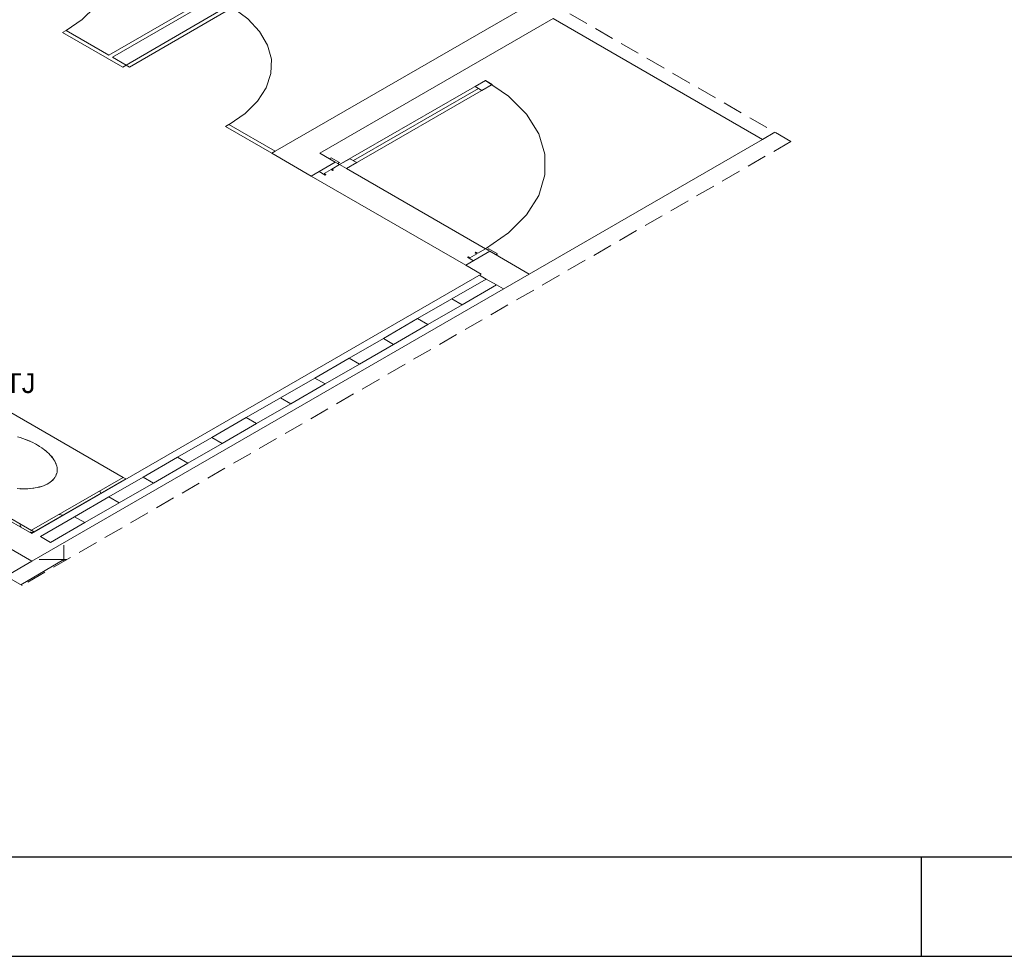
# Model space of a CAD drawing. Header units: millimetres. Extents: x 567 to 934, y -1 to 364.
# Tile 953 of 1056: x 737 to 747, y 182 to 192. Entities that reach past the tile are written whole.
import ezdxf

# ---------------------------------------------------------------- set-up
doc = ezdxf.new("R2010")
doc.units = ezdxf.units.MM
doc.header["$MEASUREMENT"] = 0
doc.linetypes.add('JIS_02_2.0', pattern=[0.3, 0.2, -0.1])
doc.linetypes.add('NULL', pattern=[0])
doc.layers.get('0').update_dxf_attribs({"lineweight": 18})
doc.layers.add('ARQ FINA', color=8, linetype='Continuous')
doc.layers.add('FOLHA_PADRÃO', color=7, linetype='Continuous')
doc.layers.add('DI-Área do detalhe', color=10, linetype='JIS_02_2.0', lineweight=0)
doc.layers.add('Textos', color=7, linetype='Continuous', lineweight=9)
doc.styles.add('Arial', font='arial.ttf')

# ---------------------------------------------------------------- blocks, each defined once
blk = doc.blocks.new('A1EST. 1500')
at = {"layer": 'FOLHA_PADRÃO', "color": 1, "linetype": 'Continuous'}
for p, q in [((23.5, 0), (23.5, 1)), ((0, 0), (150.008, 0))]:
    blk.add_line(p, q, dxfattribs=at)
at = {"layer": 'FOLHA_PADRÃO', "color": 6, "linetype": 'Continuous'}
blk.add_lwpolyline([(149, 58.4001), (149, 1), (1, 1), (1, 58.4001), (149, 58.4001)], dxfattribs=at)

msp = doc.modelspace()

# ---------------------------------------------------------------- linework, layer by layer
at = {"layer": 'ARQ FINA', "lineweight": 5}
for p, q in [((737.5604, 191.3653), (740.1238, 192.8453)), ((740.1585, 192.8253), (737.595, 191.3453)), ((737.7336, 191.2653), (738.7728, 191.8653)), ((737.7682, 191.2453), (738.8075, 191.8453)), ((741.8039, 191.8753), (739.2405, 190.3953)), ((736.781, 186.2553), (727.2077, 191.7824)), ((739.6908, 190.3753), (742.0464, 191.7353)), ((742.0464, 191.7353), (744.1595, 190.5153)), ((737.1274, 191.6153), (737.0927, 191.5953)), ((737.699, 191.2453), (737.0927, 191.5953)), ((737.1274, 191.6153), (737.5604, 191.3653)), ((737.595, 191.3453), (737.7336, 191.2653)), ((737.699, 191.2453), (737.7336, 191.2653)), ((737.7336, 191.2653), (737.7682, 191.2453)), ((741.3622, 191.1103), (739.89, 190.2603)), ((739.9593, 190.2203), (741.4315, 191.0703)), ((741.293, 191.0303), (740.0286, 190.3003)), ((741.2583, 191.0503), (741.3622, 191.1103)), ((741.3276, 191.0103), (741.2583, 191.0503)), ((741.4315, 191.0703), (741.3276, 191.0103)), ((741.4315, 191.0703), (741.3622, 191.1103)), ((741.3622, 191.1103), (741.4315, 191.0703)), ((738.7728, 190.6653), (738.7382, 190.6453)), ((739.2058, 190.3753), (738.7382, 190.6453)), ((738.7728, 190.6653), (739.2405, 190.3953)), ((744.1595, 190.5153), (744.2855, 190.588)), ((741.8039, 189.1553), (744.1595, 190.5153)), ((739.2058, 190.3753), (739.2405, 190.3953)), ((739.2058, 190.3753), (739.6042, 190.1453)), ((739.8467, 190.2853), (739.6908, 190.3753)), ((739.6042, 190.1453), (739.8467, 190.2853)), ((739.8034, 190.3303), (739.7861, 190.3203)), ((739.89, 190.2803), (739.8034, 190.3303)), ((739.8121, 190.2153), (739.89, 190.2603)), ((739.89, 190.2603), (739.8467, 190.2853)), ((739.8467, 190.2853), (739.8727, 190.2703)), ((739.8727, 190.2703), (739.89, 190.2803)), ((739.89, 190.2603), (739.9939, 190.3203)), ((739.89, 190.2603), (739.9593, 190.2203)), ((739.9593, 190.2203), (739.89, 190.2603)), ((740.0632, 190.2803), (739.9593, 190.2203)), ((739.9939, 190.3203), (740.0632, 190.2803)), ((739.6042, 190.1453), (741.1631, 189.2453)), ((739.6822, 190.1903), (739.7428, 190.1553)), ((739.7341, 190.1703), (739.8034, 190.2103)), ((739.7514, 190.1603), (739.7341, 190.1703)), ((739.7428, 190.1553), (739.7514, 190.1603)), ((739.8034, 190.2103), (739.8207, 190.2003)), ((739.8294, 190.2053), (739.8121, 190.2153)), ((739.8207, 190.2003), (739.8294, 190.2053)), ((739.9593, 190.2203), (741.3622, 189.4103)), ((733.2788, 189.6573), (737.7037, 187.1026)), ((741.4055, 189.3853), (741.1631, 189.2453)), ((741.2756, 189.3603), (741.2064, 189.3203)), ((741.267, 189.3753), (741.2583, 189.3703)), ((741.2583, 189.3703), (741.2756, 189.3603)), ((741.2843, 189.3653), (741.267, 189.3753)), ((741.3622, 189.4103), (741.2843, 189.3653)), ((741.4055, 189.3853), (741.3622, 189.4103)), ((741.3969, 189.4103), (741.3796, 189.4003)), ((741.3796, 189.4003), (741.4055, 189.3853)), ((741.4835, 189.3603), (741.3969, 189.4103)), ((741.8039, 189.1553), (741.4055, 189.3853)), ((741.4662, 189.3503), (741.4835, 189.3603)), ((741.1631, 189.2453), (741.3189, 189.1553)), ((741.189, 189.3303), (741.1804, 189.3253)), ((741.1804, 189.3253), (741.241, 189.2903)), ((741.2064, 189.3203), (741.189, 189.3303)), ((741.3189, 189.1553), (736.781, 186.5353)), ((736.781, 186.2553), (741.8039, 189.1553)), ((741.3016, 189.1453), (741.3709, 189.1053)), ((736.781, 186.5353), (732.3261, 189.1073)), ((736.803, 186.5526), (732.3521, 189.1223)), ((741.0245, 188.9053), (741.3709, 189.1053)), ((741.4748, 189.0453), (741.1284, 188.8453)), ((741.4748, 189.0453), (741.3709, 189.1053)), ((741.4748, 189.0453), (741.5441, 189.0053)), ((740.6781, 188.7053), (741.0245, 188.9053)), ((741.1284, 188.8453), (740.782, 188.6453)), ((741.1284, 188.8453), (741.0245, 188.9053)), ((741.0245, 188.9053), (741.1284, 188.8453)), ((740.3317, 188.5053), (740.6781, 188.7053)), ((740.782, 188.6453), (740.4356, 188.4453)), ((740.782, 188.6453), (740.6781, 188.7053)), ((740.6781, 188.7053), (740.782, 188.6453)), ((739.9853, 188.3053), (740.3317, 188.5053)), ((740.4356, 188.4453), (740.0892, 188.2453)), ((740.4356, 188.4453), (740.3317, 188.5053)), ((740.3317, 188.5053), (740.4356, 188.4453)), ((739.6388, 188.1053), (739.9853, 188.3053)), ((740.0892, 188.2453), (739.7428, 188.0453)), ((740.0892, 188.2453), (739.9853, 188.3053)), ((739.9853, 188.3053), (740.0892, 188.2453)), ((739.2924, 187.9053), (739.6388, 188.1053)), ((739.7428, 188.0453), (739.3964, 187.8453)), ((739.7428, 188.0453), (739.6388, 188.1053)), ((739.6388, 188.1053), (739.7428, 188.0453)), ((738.946, 187.7053), (739.2924, 187.9053)), ((739.3964, 187.8453), (739.2924, 187.9053)), ((739.2924, 187.9053), (739.3964, 187.8453)), ((739.3964, 187.8453), (739.05, 187.6453)), ((738.5996, 187.5053), (738.946, 187.7053)), ((739.05, 187.6453), (738.946, 187.7053)), ((738.946, 187.7053), (739.05, 187.6453)), ((739.05, 187.6453), (738.7035, 187.4453)), ((738.2532, 187.3053), (738.5996, 187.5053)), ((738.7035, 187.4453), (738.5996, 187.5053)), ((738.5996, 187.5053), (738.7035, 187.4453)), ((738.7035, 187.4453), (738.3571, 187.2453)), ((737.9068, 187.1053), (738.2532, 187.3053)), ((738.3571, 187.2453), (738.2532, 187.3053)), ((738.2532, 187.3053), (738.3571, 187.2453)), ((738.3571, 187.2453), (738.0107, 187.0453)), ((737.7037, 187.1026), (736.777, 186.5676)), ((736.803, 186.5526), (737.7296, 187.0876)), ((737.5604, 186.9053), (737.9068, 187.1053)), ((737.7296, 187.0876), (737.7037, 187.1026)), ((738.0107, 187.0453), (737.9068, 187.1053)), ((737.9068, 187.1053), (738.0107, 187.0453)), ((738.0107, 187.0453), (737.6643, 186.8453)), ((737.214, 186.7053), (737.5604, 186.9053)), ((737.6643, 186.8453), (737.5604, 186.9053)), ((737.5604, 186.9053), (737.6643, 186.8453)), ((737.6643, 186.8453), (737.3179, 186.6453)), ((736.8676, 186.5053), (737.214, 186.7053)), ((737.058, 186.6998), (737.062, 186.6975)), ((737.062, 186.6975), (737.058, 186.6998)), ((737.058, 186.6998), (737.062, 186.6975)), ((737.3179, 186.6453), (737.214, 186.7053)), ((737.214, 186.7053), (737.3179, 186.6453)), ((736.777, 186.5676), (736.803, 186.5526)), ((737.3179, 186.6453), (736.9715, 186.4453)), ((736.777, 186.5376), (736.803, 186.5526)), ((736.8676, 186.5053), (736.9715, 186.4453)), ((737.1052, 186.4162), (737.1063, 186.2554)), ((736.5234, 186.1034), (736.781, 186.2553)), ((736.67, 186.0187), (737.1062, 186.2725)), ((736.8573, 186.2719), (737.136, 186.2725))]:
    msp.add_line(p, q, dxfattribs=at)
at = {"layer": 'ARQ FINA', "linetype": 'Continuous', "lineweight": 5}
for p, q in [((737.4677, 186.9663), (737.4787, 186.9427)), ((737.096, 186.7217), (737.055, 186.7281)), ((736.6602, 186.6244), (736.6725, 186.5979)), ((736.7912, 186.5458), (736.7524, 186.5518))]:
    msp.add_line(p, q, dxfattribs=at)
at = {"layer": 'ARQ FINA', "lineweight": 5}
for points in [[(737.128, 191.6149), (737.2896, 191.7257), (737.4162, 191.8508), (737.5042, 191.9864), (737.551, 192.1288), (737.5552, 192.2736), (737.5167, 192.4167), (737.4365, 192.554), (737.3172, 192.6814), (737.162, 192.7953)], [(738.7734, 190.6649), (738.935, 190.7757), (739.0617, 190.9008), (739.1497, 191.0364), (739.1964, 191.1788), (739.2006, 191.3236), (739.1621, 191.4667), (739.082, 191.604), (738.9626, 191.7314), (738.8075, 191.8453)], [(741.3622, 189.4103), (741.5955, 189.5708), (741.777, 189.7522), (741.9011, 189.9491), (741.9641, 190.1555), (741.9641, 190.365), (741.9011, 190.5714), (741.777, 190.7683), (741.5955, 190.9498), (741.3622, 191.1103)], [(736.6342, 186.9902), (736.6614, 186.9882), (736.6883, 186.9871), (736.7146, 186.987), (736.7403, 186.9877), (736.7657, 186.9894), (736.7903, 186.992), (736.814, 186.9954), (736.8368, 186.9998), (736.8589, 187.005), (736.88, 187.0111), (736.8998, 187.018), (736.9186, 187.0257), (736.9362, 187.0343), (736.9526, 187.0436), (736.9676, 187.0536), (736.9813, 187.0643), (736.9936, 187.0757), (737.0045, 187.0877), (737.0139, 187.1002), (737.0217, 187.1133), (737.028, 187.127), (737.0328, 187.1411), (737.0361, 187.1556), (737.0377, 187.1704), (737.0377, 187.1856), (737.0362, 187.201), (737.0331, 187.2166), (737.0284, 187.2324), (737.0221, 187.2483), (737.0143, 187.2643), (737.0051, 187.2803), (736.9943, 187.2961), (736.9821, 187.312), (736.9684, 187.3277), (736.9535, 187.3431), (736.9373, 187.3582), (736.9197, 187.3732), (736.9009, 187.3877), (736.8811, 187.4018), (736.8602, 187.4155), (736.8382, 187.4287), (736.8152, 187.4414), (736.7916, 187.4534), (736.7672, 187.4648), (736.7419, 187.4757), (736.716, 187.4858), (736.6898, 187.4952), (736.6631, 187.5037), (736.6358, 187.5116)], [(736.7205, 187.4838), (736.7548, 187.47), (736.7633, 187.4663)], [(736.8185, 187.4394), (736.8383, 187.4284), (736.857, 187.4171)], [(736.9037, 187.3852), (736.9104, 187.3801), (736.9341, 187.3606)], [(736.9709, 187.3243), (736.9912, 187.2994)], [(737.016, 187.2598), (737.0263, 187.2362)], [(737.0358, 187.1982), (737.0372, 187.1738)], [(737.0059, 187.0897), (736.9829, 187.0657)], [(737.0322, 187.1406), (737.0229, 187.1164), (737.0225, 187.1156)], [(736.6997, 186.9874), (736.6637, 186.9885)], [(736.8007, 186.9936), (736.7605, 186.9893)], [(736.8884, 187.014), (736.8469, 187.0022)], [(736.9463, 187.0398), (736.9224, 187.0275)], [(736.9577, 187.0468), (736.9463, 187.0398)]]:
    msp.add_lwpolyline(points, dxfattribs=at)
at = {"layer": 'DI-Área do detalhe'}
msp.add_lwpolyline([(726.6546, 191.8011), (734.4195, 196.2842), (744.4481, 190.4942), (736.6832, 186.0111), (726.6546, 191.8011)], dxfattribs=at)

# ---------------------------------------------------------------- block references
msp.add_blockref('A1EST. 1500', (722.2652, 182.2664))

# ---------------------------------------------------------------- texts
at = {"layer": 'Textos', "linetype": 'NULL', "insert": (736.5085, 187.9509), "char_height": 0.2, "width": 0.621037, "attachment_point": 7, "line_spacing_factor": 0.6, "style": 'Arial'}
msp.add_mtext('TJ', dxfattribs=at)

doc.saveas('drawing.dxf')
